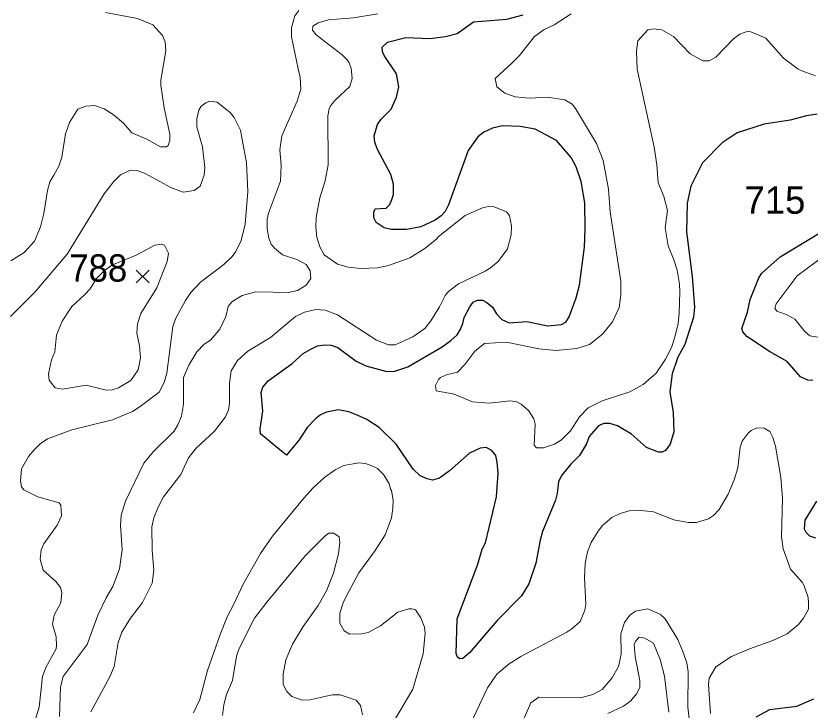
# Model space of a CAD drawing. Extents: x 294.2 to 320.3, y 7482.7 to 7510.7.
# Drawn here: x 311.605 to 313.931, y 7501.054 to 7503.085 of the extents above; entities that cross this region are included whole.
import ezdxf
from ezdxf.enums import TextEntityAlignment as Align

# ---------------------------------------------------------------- set-up
doc = ezdxf.new("R2010")
doc.units = 0
doc.header["$LTSCALE"] = 0.032
for name, color, linetype, lineweight in [('1', 7, 'Continuous', 25), ('2', 7, 'Continuous', 13), ('21', 7, 'Continuous', 25)]:
    doc.layers.add(name, color=color, linetype=linetype, lineweight=lineweight)
doc.layers.add('61', color=7, linetype='Continuous')

msp = doc.modelspace()

# ---------------------------------------------------------------- linework, layer by layer
at = {"layer": '1'}
for points in [[(312.8623, 7502.5132), (312.8507, 7502.5003), (312.8335, 7502.488), (312.7914, 7502.4676), (312.7492, 7502.46), (312.7048, 7502.46), (312.6843, 7502.4654), (312.6604, 7502.4805), (312.6537, 7502.494), (312.6532, 7502.5112), (312.6576, 7502.5209), (312.6898, 7502.5225), (312.7003, 7502.5332), (312.7064, 7502.5483), (312.7111, 7502.5624), (312.7108, 7502.5929), (312.7036, 7502.6209), (312.6637, 7502.6962), (312.6565, 7502.7161), (312.6548, 7502.7344), (312.6642, 7502.7677), (312.6748, 7502.7833), (312.7042, 7502.8129), (312.7202, 7502.8473), (312.7269, 7502.8774), (312.7197, 7502.9156), (312.6837, 7502.9699), (312.6787, 7502.9812), (312.6781, 7502.9936), (312.6937, 7503.0087), (312.7475, 7503.0221), (312.8174, 7503.0195), (312.8634, 7503.0253), (312.8978, 7503.0335), (312.9455, 7503.0684), (313.0434, 7503.0763), (313.0906, 7503.0886)], [(313.9519, 7502.7978), (313.9208, 7502.793), (313.8731, 7502.7801), (313.7972, 7502.7688), (313.718, 7502.7432), (313.6736, 7502.7142), (313.6165, 7502.6556), (313.5821, 7502.5873), (313.5716, 7502.5373), (313.5694, 7502.4534), (313.5855, 7502.3232), (313.5931, 7502.2329), (313.5899, 7502.2033), (313.5644, 7502.1237), (313.5439, 7502.0871), (313.5272, 7502.0377), (313.52, 7501.985), (313.53, 7501.9248), (313.5325, 7501.8683), (313.5219, 7501.8321), (313.5081, 7501.8138), (313.4981, 7501.809), (313.487, 7501.809), (313.4526, 7501.8224), (313.4082, 7501.8617), (313.3672, 7501.8859), (313.3445, 7501.8924), (313.3273, 7501.8924), (313.3117, 7501.8854)], [(313.1942, 7501.7213), (313.1909, 7501.6874), (313.1853, 7501.6681), (313.1476, 7501.5761), (313.1404, 7501.5508), (313.1282, 7501.4836), (313.1077, 7501.4228), (313.0861, 7501.3879), (313.0151, 7501.3158), (312.9339, 7501.221), (312.9139, 7501.2043), (312.905, 7501.2038), (312.8984, 7501.2086), (312.8945, 7501.2194), (312.8978, 7501.3205), (312.9578, 7501.4808), (312.9711, 7501.5243), (312.9805, 7501.5431), (313.0132, 7501.6781), (313.0176, 7501.7469), (313.0148, 7501.7797), (313.0104, 7501.7985), (312.9993, 7501.813), (312.9827, 7501.8227), (312.9649, 7501.8206), (312.9333, 7501.8061), (312.8751, 7501.7539), (312.8457, 7501.7324), (312.8257, 7501.727), (312.8097, 7501.7302), (312.7897, 7501.7394), (312.7686, 7501.7587), (312.7193, 7501.8319), (312.6693, 7501.8803), (312.6332, 7501.904), (312.6044, 7501.9169), (312.58, 7501.9271), (312.5495, 7501.9325), (312.5151, 7501.926), (312.4974, 7501.9179), (312.4824, 7501.9061), (312.458, 7501.8803), (312.4347, 7501.8448), (312.3981, 7501.8002), (312.3784, 7501.8154), (312.3216, 7501.862), (312.3205, 7501.877), (312.3287, 7501.9287), (312.3237, 7501.983), (312.3287, 7501.9986), (312.3437, 7502.0169), (312.4141, 7502.068), (312.4468, 7502.097), (312.4673, 7502.1094), (312.489, 7502.1196), (312.51, 7502.1228), (312.5283, 7502.1217), (312.5477, 7502.1147), (312.6021, 7502.0749), (312.6298, 7502.0615), (312.6914, 7502.0442), (312.7152, 7502.0453), (312.7535, 7502.0582), (312.8534, 7502.1168), (312.8795, 7502.1351), (312.8972, 7502.1523), (312.9072, 7502.169), (312.9144, 7502.1851), (312.9177, 7502.2023), (312.9349, 7502.2335), (312.9449, 7502.2475), (312.9571, 7502.2539), (312.9715, 7502.2534), (312.9843, 7502.2464), (313.0009, 7502.233), (313.0125, 7502.2131), (313.0286, 7502.197), (313.0497, 7502.1873), (313.1013, 7502.1911), (313.1634, 7502.1782), (313.2028, 7502.182), (313.2161, 7502.1895), (313.2255, 7502.2046), (313.246, 7502.2599), (313.256, 7502.2976), (313.2709, 7502.4084), (313.2726, 7502.4627), (313.2715, 7502.538), (313.2604, 7502.6004), (313.2466, 7502.6434), (313.2316, 7502.6708), (313.1889, 7502.7208), (313.1263, 7502.7536), (313.0819, 7502.7622), (313.0303, 7502.7633)], [(313.0303, 7502.7633), (313.0015, 7502.7568), (312.9754, 7502.745), (312.9577, 7502.7315), (312.93, 7502.6917), (312.8723, 7502.5326), (312.8623, 7502.5132)], [(313.9397, 7502.0181), (313.9247, 7502.0192), (313.9036, 7502.0289), (313.8637, 7502.0741), (313.8121, 7502.1036), (313.7455, 7502.1472), (313.7339, 7502.1611), (313.7317, 7502.1708), (313.7478, 7502.2187), (313.7561, 7502.2552), (313.7811, 7502.3192), (313.7899, 7502.3326), (313.8438, 7502.3805), (314.0013, 7502.4757)], [(313.3117, 7501.8854), (313.284, 7501.8547), (313.2762, 7501.8332), (313.2563, 7501.7988), (313.2302, 7501.7735), (313.2031, 7501.7407), (313.1942, 7501.7213)], [(313.9483, 7501.5571), (313.93, 7501.563), (313.92, 7501.5733), (313.9145, 7501.5829), (313.9172, 7501.6098), (313.9505, 7501.6647)], [(313.7732, 7501.0338), (313.8134, 7501.0555), (313.8923, 7501.0648), (313.9422, 7501.0868)]]:
    msp.add_lwpolyline(points, dxfattribs=at)
at = {"layer": '2'}
for points in [[(311.5903, 7502.3689), (311.6292, 7502.3925), (311.6598, 7502.4264), (311.6777, 7502.4685), (311.6873, 7502.5074), (311.6975, 7502.5745), (311.7051, 7502.6), (311.716, 7502.6192), (311.7307, 7502.646), (311.7396, 7502.6716), (311.7505, 7502.7405), (311.7626, 7502.7737), (311.7862, 7502.8127), (311.8099, 7502.8216), (311.8354, 7502.8235), (311.8635, 7502.8139), (311.8903, 7502.7973), (311.9203, 7502.7711), (311.9446, 7502.743), (311.9887, 7502.7245), (312.0289, 7502.7022), (312.0461, 7502.7022), (312.0512, 7502.706), (312.0557, 7502.7214), (312.0563, 7502.7392), (312.0391, 7502.8159), (312.0295, 7502.8823), (312.0295, 7502.8976), (312.0448, 7502.9831), (312.0429, 7503.01), (312.0346, 7503.0278), (312.0065, 7503.0591), (311.9619, 7503.0783), (311.8674, 7503.0949)], [(312.4343, 7503.1012), (312.4222, 7503.0853), (312.412, 7503.0508), (312.4126, 7503.024), (312.4324, 7502.9308), (312.4381, 7502.9052), (312.4394, 7502.8714), (312.4292, 7502.8363), (312.3839, 7502.7341), (312.3781, 7502.6932), (312.3819, 7502.6486), (312.3806, 7502.6013), (312.3449, 7502.5081), (312.3411, 7502.4902), (312.3411, 7502.4621), (312.3456, 7502.4353), (312.3532, 7502.4174), (312.3628, 7502.4053), (312.3858, 7502.3861), (312.4279, 7502.3727), (312.4553, 7502.3574), (312.4675, 7502.3389), (312.4688, 7502.3172), (312.4554, 7502.2974), (312.4305, 7502.282), (312.4024, 7502.2763), (312.359, 7502.2769), (312.3079, 7502.2782), (312.2676, 7502.2674), (312.2376, 7502.2482), (312.2268, 7502.2348), (312.2204, 7502.2055), (312.2026, 7502.169), (312.1757, 7502.1365), (312.1568, 7502.1244), (312.1356, 7502.1027), (312.1115, 7502.0629), (312.096, 7502.0272), (312.0959, 7501.9488), (312.0902, 7501.9143), (312.0793, 7501.8888), (312.0691, 7501.8703), (312.0085, 7501.8109), (311.9797, 7501.7764), (311.9261, 7501.6647), (311.9133, 7501.6245), (311.9114, 7501.5938), (311.9165, 7501.5223), (311.9089, 7501.4674), (311.889, 7501.415), (311.8692, 7501.3818), (311.845, 7501.3314), (311.8137, 7501.2452), (311.7441, 7501.152), (311.7358, 7501.1213), (311.7326, 7501.0345)], [(312.6655, 7503.0916), (312.5939, 7503.0795), (312.5212, 7503.0744), (312.4905, 7503.0655), (312.4751, 7503.0553), (312.4739, 7503.0432), (312.4847, 7503.0297), (312.5607, 7502.9716), (312.5754, 7502.9569), (312.5818, 7502.948), (312.5869, 7502.9321), (312.5901, 7502.9027), (312.5831, 7502.879)], [(313.5478, 7502.2157), (313.5446, 7502.185), (313.537, 7502.1531), (313.5261, 7502.1167), (313.5082, 7502.0803), (313.4801, 7502.0401), (313.4425, 7502.0062), (313.4035, 7501.9852), (313.3218, 7501.9584), (313.2809, 7501.9386), (313.256, 7501.9118), (313.2298, 7501.8709), (313.2031, 7501.8447), (313.1826, 7501.832), (313.1507, 7501.8211), (313.1303, 7501.8211), (313.1232, 7501.8288), (313.1264, 7501.8901), (313.1226, 7501.9066), (313.1066, 7501.9309), (313.0855, 7501.9488), (313.0728, 7501.9558), (313.0524, 7501.959), (312.9911, 7501.952), (312.9425, 7501.9558), (312.8889, 7501.9781), (312.8365, 7501.9877), (312.834, 7502.0037), (312.8429, 7502.0216), (312.8493, 7502.0273), (312.8659, 7502.035), (312.8985, 7502.0427), (312.9202, 7502.065), (312.9489, 7502.1045), (312.9776, 7502.1263), (313.0422, 7502.1301), (313.1366, 7502.1109), (313.1877, 7502.1058), (313.2477, 7502.1116), (313.2848, 7502.1237), (313.3237, 7502.1537), (313.3524, 7502.1901), (313.3716, 7502.2316), (313.3773, 7502.268), (313.3767, 7502.3089), (313.346, 7502.5119), (313.3409, 7502.5783), (313.3256, 7502.6626), (313.3058, 7502.7124), (313.2445, 7502.8146), (313.2343, 7502.8273), (313.2133, 7502.8395), (313.1609, 7502.8471), (313.1098, 7502.8446), (313.0677, 7502.849), (313.0376, 7502.8592), (313.014, 7502.8777), (313.0089, 7502.902), (313.0575, 7502.9467), (313.0804, 7502.9691), (313.1238, 7503.0253), (313.1526, 7503.0457), (313.1813, 7503.0591), (313.2311, 7503.091)], [(313.9475, 7502.9097), (313.9067, 7502.925), (313.8964, 7502.9295), (313.8536, 7502.9622), (313.8019, 7503.0207), (313.7572, 7503.0387), (313.747, 7503.0393), (313.7253, 7503.0323), (313.7068, 7503.0188), (313.6551, 7502.9646), (313.6359, 7502.9537), (313.6174, 7502.9544), (313.5797, 7502.9748), (313.5312, 7503.0252), (313.4967, 7503.0444), (313.4712, 7503.0476), (313.4559, 7503.0451), (313.4271, 7503.0125), (313.4226, 7502.9819), (313.4252, 7502.9295), (313.475, 7502.7009), (313.4827, 7502.6498), (313.4865, 7502.5975), (313.5031, 7502.5566), (313.514, 7502.5158), (313.5069, 7502.4647)], [(312.5831, 7502.879), (312.5409, 7502.8395), (312.5262, 7502.8222), (312.5231, 7502.8133), (312.5192, 7502.7929), (312.5198, 7502.6498), (312.5109, 7502.6026)], [(311.6183, 7501.7241), (311.6221, 7501.7598), (311.642, 7501.7956), (311.6586, 7501.8153), (311.6764, 7501.8332), (311.6975, 7501.8473), (311.769, 7501.8741), (311.8878, 7501.9028), (311.9465, 7501.9277), (311.9695, 7501.9424), (312.0244, 7501.9845), (312.0391, 7502.0126), (312.0474, 7502.0395), (312.0652, 7502.1761), (312.0736, 7502.2004), (312.1017, 7502.2527), (312.1176, 7502.2757), (312.1457, 7502.3063), (312.214, 7502.3581), (312.2383, 7502.3816), (312.2498, 7502.3957), (312.2651, 7502.4277), (312.2772, 7502.4762), (312.2843, 7502.5715), (312.2804, 7502.655), (312.2683, 7502.7239), (312.2626, 7502.7507), (312.2447, 7502.7878), (312.2332, 7502.8031), (312.1949, 7502.8331), (312.1725, 7502.8356), (312.1611, 7502.8311), (312.1483, 7502.8216), (312.1413, 7502.8095), (312.1349, 7502.7839), (312.1349, 7502.7609), (312.1515, 7502.7022), (312.1591, 7502.6422), (312.1566, 7502.6192), (312.1446, 7502.5873), (312.1273, 7502.5747), (312.0947, 7502.57), (312.0589, 7502.5828), (311.9836, 7502.6243), (311.9606, 7502.6326), (311.9401, 7502.6339), (311.9121, 7502.6198), (311.891, 7502.5994), (311.8642, 7502.5643), (311.7556, 7502.3881), (311.6605, 7502.277), (311.5896, 7502.2061)], [(312.5109, 7502.6026), (312.4956, 7502.5528), (312.4848, 7502.4953), (312.4835, 7502.466), (312.4866, 7502.4379), (312.495, 7502.4098), (312.5083, 7502.3861), (312.5467, 7502.3593), (312.5786, 7502.3504), (312.6144, 7502.3466), (312.6642, 7502.3478), (312.6961, 7502.3548), (312.7587, 7502.3772), (312.8027, 7502.4046), (312.8378, 7502.4327), (312.8416, 7502.4392), (312.9208, 7502.5011), (312.9719, 7502.5234), (312.9898, 7502.5272), (313.0064, 7502.5266), (313.0422, 7502.5119), (313.0511, 7502.5011), (313.0568, 7502.4698), (313.0562, 7502.4443), (313.0453, 7502.404), (313.0377, 7502.3925), (313.0178, 7502.367), (312.9949, 7502.3484), (312.9796, 7502.3382), (312.9017, 7502.3012), (312.8723, 7502.2789), (312.8621, 7502.2674), (312.8461, 7502.2336), (312.8206, 7502.1927), (312.8033, 7502.1703), (312.7676, 7502.1461), (312.7165, 7502.1224), (312.6961, 7502.1231), (312.6616, 7502.1365), (312.5473, 7502.2105), (312.5109, 7502.2246), (312.4841, 7502.2265), (312.4509, 7502.2182), (312.4241, 7502.2054), (312.3513, 7502.1441), (312.2842, 7502.1046), (312.2543, 7502.0771), (312.2358, 7502.0471), (312.2306, 7502.0101), (312.2312, 7501.9514), (312.2281, 7501.9322), (312.2192, 7501.9118), (312.1866, 7501.8696), (312.1336, 7501.8205), (312.1112, 7501.7917), (312.0883, 7501.7432), (312.0371, 7501.6781), (312.0218, 7501.6474), (312.0097, 7501.6168), (312.0033, 7501.59), (312.0046, 7501.521), (312.0097, 7501.4636), (312.0046, 7501.4252), (311.9759, 7501.369), (311.9407, 7501.3231), (311.9152, 7501.2822), (311.905, 7501.2516), (311.8935, 7501.1814), (311.8801, 7501.1507), (311.8252, 7501.0486)], [(313.5069, 7502.4647), (313.5159, 7502.4123), (313.5319, 7502.3715), (313.5421, 7502.3408), (313.5491, 7502.3), (313.5497, 7502.2783), (313.5478, 7502.2157)], [(313.9713, 7502.1418), (313.9305, 7502.1488), (313.9156, 7502.1616), (313.8862, 7502.1978), (313.8658, 7502.2099), (313.8338, 7502.2208), (313.8281, 7502.2297), (313.8319, 7502.2425), (313.8932, 7502.3242), (313.9724, 7502.3829)], [(313.7323, 7501.8403), (313.7502, 7501.8639), (313.7591, 7501.8721), (313.7751, 7501.8798), (313.7968, 7501.8792), (313.8134, 7501.869), (313.8223, 7501.8518), (313.83, 7501.8262), (313.8453, 7501.7343), (313.8504, 7501.6743), (313.8479, 7501.5606), (313.8524, 7501.5261), (313.8734, 7501.4661), (313.9079, 7501.4278), (313.9137, 7501.4176), (313.9258, 7501.3831), (313.927, 7501.3665), (313.9264, 7501.3486), (313.9124, 7501.3224), (313.8971, 7501.3039), (313.8645, 7501.2765), (313.8224, 7501.2573), (313.7534, 7501.2331), (313.7011, 7501.2107), (313.6551, 7501.1807), (313.6353, 7501.1469), (313.6333, 7501.129), (313.6397, 7501.0434)], [(313.648, 7501.6231), (313.6653, 7501.6404), (313.6915, 7501.6857), (313.7087, 7501.7279), (313.7196, 7501.7624), (313.7266, 7501.8237), (313.7323, 7501.8403)], [(312.1253, 7501.046), (312.1438, 7501.0843), (312.1668, 7501.1699), (312.2032, 7501.2746), (312.2243, 7501.3269), (312.2434, 7501.3633), (312.2702, 7501.4201), (312.3213, 7501.5121), (312.3564, 7501.5632), (312.449, 7501.6743), (312.4758, 7501.7042), (312.5097, 7501.7355), (312.5403, 7501.7566), (312.5659, 7501.77), (312.6093, 7501.777), (312.629, 7501.7758), (312.6476, 7501.7687), (312.6642, 7501.7607), (312.6814, 7501.7434), (312.6981, 7501.7167), (312.7021, 7501.7), (312.7057, 7501.6966), (312.7101, 7501.6679), (312.7088, 7501.6436), (312.705, 7501.6168), (312.6865, 7501.567), (312.6578, 7501.521), (312.6092, 7501.4559), (312.5729, 7501.3857), (312.5639, 7501.3678), (312.5543, 7501.3371), (312.5537, 7501.3078), (312.5665, 7501.286), (312.5837, 7501.2758), (312.6182, 7501.2765), (312.6367, 7501.2809), (312.6731, 7501.3007), (312.7235, 7501.3403), (312.7561, 7501.3499), (312.7651, 7501.3505), (312.7752, 7501.3467), (312.7912, 7501.3237), (312.802, 7501.2963), (312.804, 7501.2784), (312.7982, 7501.2184), (312.7676, 7501.115), (312.7172, 7501.0287)], [(311.739, 7501.6219), (311.7371, 7501.6538), (311.732, 7501.6602), (311.6694, 7501.678), (311.6286, 7501.6985), (311.6215, 7501.7075), (311.6183, 7501.7241)], [(312.9317, 7501.0026), (312.9866, 7501.1188), (313.014, 7501.159), (313.0504, 7501.189), (313.0843, 7501.2101), (313.2184, 7501.2816), (313.2337, 7501.2911), (313.2579, 7501.3128), (313.2714, 7501.3461), (313.2745, 7501.364), (313.2707, 7501.4406), (313.2726, 7501.4827), (313.2796, 7501.5172), (313.2898, 7501.544), (313.3103, 7501.5772), (313.323, 7501.5938), (313.3505, 7501.6174), (313.3754, 7501.6295), (313.401, 7501.6366), (313.4278, 7501.6385), (313.4725, 7501.634), (313.5325, 7501.6104), (313.5746, 7501.6027), (313.5989, 7501.6027), (313.6334, 7501.6136), (313.648, 7501.6231)], [(311.566, 7500.947), (311.6107, 7500.956), (311.6324, 7500.9726), (311.6598, 7501.0179), (311.6739, 7501.0626), (311.6828, 7501.152), (311.693, 7501.1788), (311.723, 7501.233), (311.7243, 7501.2414), (311.723, 7501.2682), (311.7128, 7501.3052), (311.7173, 7501.332), (311.7365, 7501.3678), (311.7403, 7501.3978), (311.7358, 7501.4125), (311.7224, 7501.4303), (311.6847, 7501.4629), (311.6764, 7501.4955), (311.6796, 7501.5223), (311.6867, 7501.5402), (311.7262, 7501.5951), (311.739, 7501.6219)], [(312.2108, 7501.0383), (312.2146, 7501.069), (312.2223, 7501.0996), (312.2396, 7501.1405), (312.2517, 7501.212), (312.2581, 7501.2324), (312.304, 7501.3231), (312.3405, 7501.3691), (312.4534, 7501.5057), (312.5103, 7501.5631), (312.5218, 7501.5715), (312.5365, 7501.5715), (312.5518, 7501.5606), (312.5543, 7501.5453), (312.5505, 7501.5108), (312.5352, 7501.4546), (312.5147, 7501.4023), (312.4905, 7501.3601), (312.447, 7501.2988), (312.4151, 7501.2465), (312.396, 7501.2005), (312.3877, 7501.1584), (312.3877, 7501.1283), (312.3985, 7501.1085), (312.4139, 7501.0932), (312.4433, 7501.0824), (312.4675, 7501.0837), (312.5314, 7501.0983), (312.555, 7501.0983), (312.6016, 7501.083), (312.615, 7501.067), (312.6207, 7501.0396)], [(313.0677, 7500.9707), (313.113, 7501.0747), (313.1366, 7501.0919), (313.2592, 7501.09), (313.295, 7501.099), (313.3224, 7501.1143), (313.3518, 7501.1482), (313.3697, 7501.1814), (313.3779, 7501.2171), (313.3773, 7501.2771), (313.3876, 7501.3103), (313.4035, 7501.332), (313.4201, 7501.3435), (313.4559, 7501.3499), (313.4929, 7501.3333), (313.5069, 7501.3205), (313.5434, 7501.2605), (313.5587, 7501.2248), (313.5702, 7501.1916), (313.5746, 7501.166), (313.5733, 7501.0626), (313.5791, 7501.0128)], [(313.3384, 7501.0434), (313.385, 7501.0651), (313.4067, 7501.0811), (313.4233, 7501.1009), (313.4323, 7501.12), (313.4329, 7501.1392), (313.4188, 7501.2107), (313.4163, 7501.2452), (313.4208, 7501.256), (313.4303, 7501.2669), (313.4469, 7501.2643), (313.4724, 7501.2496), (313.4923, 7501.2018), (313.5044, 7501.1533), (313.5171, 7501.0473)]]:
    msp.add_lwpolyline(points, dxfattribs=at)
msp.add_lwpolyline([(311.8073, 7502.2699), (311.769, 7502.2348), (311.7409, 7502.192), (311.7243, 7502.1506), (311.7192, 7502.1027), (311.7096, 7502.0791), (311.7007, 7502.0381), (311.7026, 7502.0197), (311.7199, 7501.9967), (311.7422, 7501.9928), (311.8112, 7502.0049), (311.8699, 7501.9896), (311.8878, 7501.9909), (311.9057, 7501.9973), (311.9421, 7502.0184), (311.9638, 7502.0497), (311.9701, 7502.0842), (311.9676, 7502.1199), (311.9599, 7502.1569), (311.9618, 7502.1838), (311.9714, 7502.2144), (312.018, 7502.2897), (312.048, 7502.3664), (312.0519, 7502.3913), (312.0403, 7502.4142), (312.0327, 7502.4174), (312.0123, 7502.4148), (311.958, 7502.3849), (311.8864, 7502.3563), (311.8636, 7502.339), (311.8416, 7502.317), (311.8227, 7502.2865)], close=True, dxfattribs=at)
at = {"layer": '21'}
for p, q in [((311.9578, 7502.3416), (311.9953, 7502.3041)), ((311.9953, 7502.3416), (311.9578, 7502.3041))]:
    msp.add_line(p, q, dxfattribs=at)

# ---------------------------------------------------------------- texts
at = {"layer": '61'}
msp.add_text('715', height=0.08, dxfattribs=at).set_placement((313.8281, 7502.5063), align=Align.CENTER)
at = {"layer": '61', "width": 0.95}
msp.add_text('788', height=0.08, dxfattribs=at).set_placement((311.8465, 7502.3077), align=Align.CENTER)

doc.saveas('drawing.dxf')
